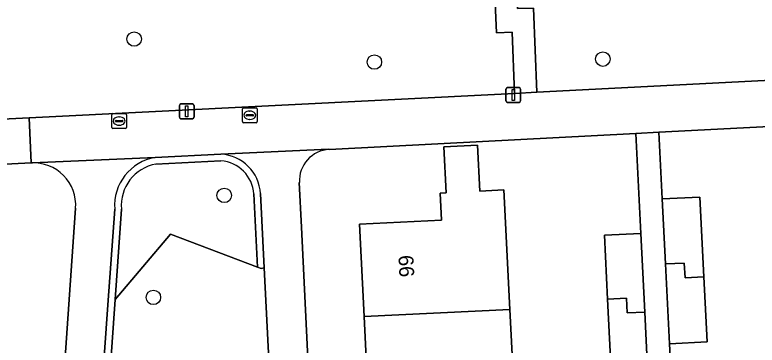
# Model space of a CAD drawing. Extents: x 161084 to 161928, y 385354 to 386522.
# Drawn here: x 161667 to 161717, y 386305.9 to 386328.1 of the extents above; entities that cross this region are included whole.
import ezdxf

# ---------------------------------------------------------------- set-up
doc = ezdxf.new("R2010")
doc.units = 0
for name, color, linetype in [('IMGEO_Boom', 7, 'Continuous'), ('IMGEO_Erf', 7, 'Continuous'), ('IMGEO_Groenvoorziening', 7, 'Continuous'), ('IMGEO_Haag', 7, 'Continuous'), ('IMGEO_Lichtmast', 7, 'Continuous'), ('IMGEO_Muur', 7, 'Continuous'), ('IMGEO_Pand', 7, 'Continuous'), ('IMGEO_Pand_nummerreeks', 7, 'Continuous'), ('IMGEO_Rioolput', 7, 'Continuous'), ('IMGEO_Voetpad_open', 7, 'Continuous')]:
    doc.layers.add(name, color=color, linetype=linetype)

msp = doc.modelspace()

# ---------------------------------------------------------------- linework, layer by layer
at = {"layer": 'IMGEO_Boom'}
for centre in [(161675.012, 386326.504), (161691.193, 386324.956), (161706.584, 386325.155), (161681.077, 386315.97), (161676.305, 386309.095)]:
    msp.add_circle(centre, 0.489, dxfattribs=at)
at = {"layer": 'IMGEO_Erf'}
for points in [[(161732.689, 386321.376), (161710.354, 386320.219), (161710.579, 386315.729), (161713.119, 386315.856), (161713.389, 386310.475), (161713.608, 386306.095), (161711.068, 386305.968), (161711.86, 386291.415), (161714.4, 386291.542), (161714.659, 386286.364), (161714.889, 386281.781), (161712.349, 386281.654), (161712.5, 386278.044), (161721.841, 386278.563)], [(161708.123, 386284.919), (161707.919, 386288.994), (161710.371, 386289.117), (161710.185, 386291.655), (161707.732, 386291.532), (161707.481, 386296.549), (161707.456, 386297.048), (161707.251, 386301.136), (161709.703, 386301.259), (161709.619, 386303.803), (161707.166, 386303.68), (161706.901, 386308.981), (161706.685, 386313.284), (161709.137, 386313.407), (161708.8, 386320.138), (161695.46, 386319.447), (161688.166, 386319.069)], [(161690.806, 386301.74), (161690.497, 386307.812), (161690.181, 386314.023), (161695.723, 386314.305), (161695.63, 386316.125), (161696.02, 386316.145), (161695.862, 386319.239), (161698.139, 386319.355), (161698.296, 386316.261), (161699.914, 386316.343), (161700.325, 386308.267), (161700.634, 386302.202)], [(161668.081, 386318.156), (161664.995, 386318.001), (161643.781, 386316.936), (161644.01, 386312.36), (161646.511, 386312.485), (161646.78, 386307.115), (161646.999, 386302.744), (161644.498, 386302.619), (161644.727, 386300.146), (161647.228, 386300.271), (161647.478, 386295.282), (161647.716, 386290.53), (161645.215, 386290.405), (161645.35, 386287.876), (161647.851, 386288.001), (161648.091, 386283.206), (161648.339, 386278.26), (161648.467, 386275.181), (161655.534, 386275.065), (161655.686, 386277.367), (161656.699, 386277.3), (161657.067, 386282.892)], [(161686.138, 386316.826), (161686.28, 386313.823), (161688.439, 386269.161)], [(161667.99, 386270.716), (161671.069, 386315.105)]]:
    msp.add_lwpolyline(points, dxfattribs=at)
for centre, radius, start, end in [((161688.279, 386316.929), 2.143, 93.0214, 182.7422), ((161668.223, 386315.306), 2.853, 355.9557, 92.8489)]:
    msp.add_arc(centre, radius, start, end, dxfattribs=at)
at = {"layer": 'IMGEO_Groenvoorziening'}
for points in [[(161770.443, 386331.912), (161771.946, 386331.948), (161771.741, 386335.293), (161766.755, 386335.169), (161766.729, 386336.162), (161712.996, 386334.367), (161713.072, 386336.352), (161700.558, 386335.87), (161700.839, 386328.558), (161701.918, 386328.595), (161702.136, 386322.917), (161737.195, 386324.733), (161770.615, 386326.464)], [(161699.109, 386334.013), (161696.69, 386333.925), (161646.639, 386331.937), (161646.674, 386330.47), (161610.96, 386329.563), (161611.214, 386322.838), (161609.73, 386322.75), (161609.873, 386318.297), (161667.929, 386321.203), (161700.638, 386322.84), (161700.48, 386326.968), (161699.417, 386326.93)], [(161684.5, 386296.457), (161684.454, 386297.377), (161683.772, 386311.08), (161683.576, 386311.033), (161683.319, 386311.131), (161677.451, 386313.358), (161673.723, 386308.958), (161671.948, 386283.709), (161676.161, 386283.762), (161676.209, 386279.061), (161680.715, 386279.374), (161680.005, 386296.234)]]:
    msp.add_lwpolyline(points, close=True, dxfattribs=at)
for points in [[(161680.86, 386318.745), (161676.431, 386318.528)], [(161676.481, 386318.08), (161680.857, 386318.294)], [(161680.857, 386318.294), (161676.481, 386318.08)], [(161673.723, 386308.958), (161677.451, 386313.358), (161683.319, 386311.131), (161683.073, 386316.063)], [(161683.073, 386316.063), (161683.319, 386311.131), (161683.576, 386311.033), (161683.772, 386311.08), (161683.522, 386316.088)], [(161673.7, 386315.04), (161673.246, 386308.586), (161671.497, 386283.704), (161670.631, 386271.391)], [(161673.723, 386308.958), (161674.151, 386315.042)], [(161674.151, 386315.042), (161673.723, 386308.958)], [(161671.081, 386271.379), (161671.948, 386283.709), (161673.723, 386308.958)]]:
    msp.add_lwpolyline(points, dxfattribs=at)
for centre, radius, start, end in [((161676.987, 386315.279), 3.296, 99.718, 184.1622), ((161680.696, 386315.918), 2.381, 3.4838, 86.1297), ((161680.696, 386315.918), 2.381, 3.4838, 86.1297), ((161680.697, 386315.92), 2.83, 3.4068, 86.701), ((161676.986, 386315.28), 2.845, 100.2292, 184.7979), ((161676.986, 386315.28), 2.845, 100.2292, 184.7979)]:
    msp.add_arc(centre, radius, start, end, dxfattribs=at)
at = {"layer": 'IMGEO_Haag'}
for points in [[(161680.86, 386318.745), (161676.431, 386318.528)], [(161676.481, 386318.08), (161680.857, 386318.294)], [(161683.073, 386316.063), (161683.319, 386311.131), (161683.576, 386311.033), (161683.772, 386311.08), (161683.522, 386316.088)], [(161673.7, 386315.04), (161673.246, 386308.586), (161671.497, 386283.704), (161670.631, 386271.391)], [(161671.081, 386271.379), (161671.948, 386283.709), (161673.723, 386308.958), (161674.151, 386315.042)]]:
    msp.add_lwpolyline(points, dxfattribs=at)
for centre, radius, start, end in [((161676.987, 386315.279), 3.296, 99.718, 184.1622), ((161680.696, 386315.918), 2.381, 3.4838, 86.1297), ((161680.697, 386315.92), 2.83, 3.4068, 86.701), ((161676.986, 386315.28), 2.845, 100.2292, 184.7979)]:
    msp.add_arc(centre, radius, start, end, dxfattribs=at)
at = {"layer": 'IMGEO_Lichtmast'}
for p, q in [((161700.057, 386322.335), (161700.057, 386323.135)), ((161700.057, 386323.135), (161700.057, 386322.335)), ((161700.157, 386323.235), (161700.947, 386323.235)), ((161700.947, 386323.235), (161700.157, 386323.235)), ((161701.047, 386323.135), (161701.047, 386322.335)), ((161701.047, 386322.335), (161701.047, 386323.135)), ((161678.056, 386321.234), (161678.056, 386322.034)), ((161678.056, 386322.034), (161678.056, 386321.234)), ((161678.156, 386322.134), (161678.946, 386322.134)), ((161678.946, 386322.134), (161678.156, 386322.134)), ((161679.046, 386322.034), (161679.046, 386321.234)), ((161679.046, 386321.234), (161679.046, 386322.034)), ((161700.947, 386322.235), (161700.157, 386322.235)), ((161700.157, 386322.235), (161700.947, 386322.235)), ((161678.946, 386321.134), (161678.156, 386321.134)), ((161678.156, 386321.134), (161678.946, 386321.134))]:
    msp.add_line(p, q, dxfattribs=at)
for points in [[(161700.477, 386323.11), (161700.627, 386323.11), (161700.627, 386322.36), (161700.477, 386322.36), (161700.477, 386323.11)], [(161678.476, 386322.009), (161678.626, 386322.009), (161678.626, 386321.259), (161678.476, 386321.259), (161678.476, 386322.009)]]:
    msp.add_lwpolyline(points, dxfattribs=at)
for centre, start, end in [((161700.157, 386323.135), 90, 180), ((161700.157, 386323.135), 90, 180), ((161700.947, 386323.135), 0, 90), ((161700.947, 386323.135), 360, 90), ((161700.157, 386322.335), 180, 270), ((161700.157, 386322.335), 180, 270), ((161700.947, 386322.335), 270, 0), ((161700.947, 386322.335), 270, 0), ((161678.156, 386322.034), 90, 180), ((161678.156, 386322.034), 90, 180), ((161678.946, 386322.034), 0, 90), ((161678.946, 386322.034), 360, 90), ((161678.156, 386321.234), 180, 270), ((161678.156, 386321.234), 180, 270), ((161678.946, 386321.234), 270, 0), ((161678.946, 386321.234), 270, 0)]:
    msp.add_arc(centre, 0.1, start, end, dxfattribs=at)
at = {"layer": 'IMGEO_Muur'}
for points in [[(161732.689, 386321.376), (161710.354, 386320.219)], [(161695.46, 386319.447), (161708.8, 386320.138)]]:
    msp.add_lwpolyline(points, dxfattribs=at)
at = {"layer": 'IMGEO_Pand'}
for points in [[(161698.139, 386319.355), (161695.862, 386319.239), (161696.02, 386316.145), (161695.63, 386316.125), (161695.723, 386314.305), (161690.181, 386314.023), (161690.497, 386307.812), (161700.325, 386308.267), (161699.914, 386316.343), (161698.296, 386316.261)], [(161713.389, 386310.475), (161713.119, 386315.856), (161710.579, 386315.729), (161710.799, 386311.346), (161712.07, 386311.41), (161712.12, 386310.411)], [(161709.403, 386308.106), (161709.137, 386313.407), (161706.685, 386313.284), (161706.901, 386308.981), (161708.17, 386309.045), (161708.22, 386308.046)], [(161712.12, 386310.411), (161712.07, 386311.41), (161710.799, 386311.346), (161711.068, 386305.968), (161713.608, 386306.095), (161713.389, 386310.475)], [(161708.22, 386308.046), (161708.17, 386309.045), (161706.901, 386308.981), (161707.166, 386303.68), (161709.619, 386303.803), (161709.403, 386308.106)], [(161700.325, 386308.267), (161690.497, 386307.812), (161690.806, 386301.74), (161698.129, 386302.113), (161700.634, 386302.202)]]:
    msp.add_lwpolyline(points, close=True, dxfattribs=at)
at = {"layer": 'IMGEO_Rioolput'}
for p, q in [((161682.299, 386320.943), (161682.299, 386321.795)), ((161682.374, 386321.869), (161683.226, 386321.869)), ((161683.3, 386321.795), (161683.3, 386320.943)), ((161673.5, 386320.553), (161673.5, 386321.405)), ((161673.575, 386321.479), (161674.427, 386321.479)), ((161674.501, 386321.405), (161674.501, 386320.553)), ((161682.558, 386321.363), (161682.558, 386321.375)), ((161682.996, 386321.326), (161682.598, 386321.326)), ((161682.601, 386321.412), (161682.999, 386321.412)), ((161682.787, 386321.649), (161682.812, 386321.649)), ((161683.042, 386321.375), (161683.042, 386321.363)), ((161673.759, 386320.973), (161673.759, 386320.985)), ((161674.197, 386320.936), (161673.799, 386320.936)), ((161673.802, 386321.022), (161674.2, 386321.022)), ((161673.988, 386321.259), (161674.013, 386321.259)), ((161674.243, 386320.985), (161674.243, 386320.973)), ((161683.226, 386320.869), (161682.374, 386320.869)), ((161682.81, 386321.089), (161682.785, 386321.089)), ((161674.427, 386320.479), (161673.575, 386320.479)), ((161674.011, 386320.699), (161673.986, 386320.699))]:
    msp.add_line(p, q, dxfattribs=at)
for points in [[(161682.299, 386320.943), (161682.299, 386321.795)], [(161682.374, 386321.869), (161683.226, 386321.869)], [(161683.3, 386321.795), (161683.3, 386320.943)], [(161673.5, 386320.553), (161673.5, 386321.405)], [(161673.575, 386321.479), (161674.427, 386321.479)], [(161674.501, 386321.405), (161674.501, 386320.553)], [(161683.226, 386320.869), (161682.374, 386320.869)], [(161674.427, 386320.479), (161673.575, 386320.479)]]:
    msp.add_lwpolyline(points, dxfattribs=at)
for centre, radius, start, end in [((161682.376, 386321.793), 0.0765, 91.552, 178.448), ((161682.376, 386321.793), 0.0765, 91.552, 178.448), ((161683.224, 386321.793), 0.0765, 1.552, 88.448), ((161683.224, 386321.793), 0.0765, 1.552, 88.448), ((161673.577, 386321.403), 0.0765, 91.552, 178.448), ((161673.577, 386321.403), 0.0765, 91.552, 178.448), ((161674.425, 386321.403), 0.0765, 1.552, 88.448), ((161674.425, 386321.403), 0.0765, 1.552, 88.448), ((161682.598, 386321.372), 0.0403, 85.8775, 175.7526), ((161682.595, 386321.362), 0.0366, 178.938, 274.7102), ((161682.999, 386321.369), 0.043, 264.8664, 352.4533), ((161683.003, 386321.374), 0.0386, 1.7309, 96.639), ((161673.799, 386320.982), 0.0403, 85.8775, 175.7526), ((161673.796, 386320.972), 0.0366, 178.938, 274.7102), ((161674.2, 386320.979), 0.043, 264.8664, 352.4533), ((161674.204, 386320.984), 0.0386, 1.7309, 96.639), ((161682.376, 386320.945), 0.0765, 181.552, 268.448), ((161682.376, 386320.945), 0.0765, 181.552, 268.448), ((161683.224, 386320.945), 0.0765, 271.552, 358.448), ((161683.224, 386320.945), 0.0765, 271.552, 358.448), ((161673.577, 386320.555), 0.0765, 181.552, 268.448), ((161673.577, 386320.555), 0.0765, 181.552, 268.448), ((161674.425, 386320.555), 0.0765, 271.552, 358.448), ((161674.425, 386320.555), 0.0765, 271.552, 358.448)]:
    msp.add_arc(centre, radius, start, end, dxfattribs=at)
for centre, major_axis, ratio, start_param, end_param in [((161682.786, 386321.369), (-0.387, 0.002), 0.722429, 4.712389, 7.853982), ((161682.811, 386321.369), (-0.39, 0.002), 0.717154, 1.570796, 4.712389), ((161673.987, 386320.979), (-0.387, 0.002), 0.722429, 4.712389, 7.853982), ((161674.012, 386320.979), (-0.39, 0.002), 0.717154, 1.570796, 4.712389)]:
    msp.add_ellipse(centre, major_axis=major_axis, ratio=ratio, start_param=start_param, end_param=end_param, dxfattribs=at)
at = {"layer": 'IMGEO_Voetpad_open'}
for points in [[(161646.639, 386331.937), (161696.69, 386333.925), (161699.109, 386334.013), (161699.417, 386326.93), (161700.48, 386326.968), (161700.638, 386322.84), (161702.136, 386322.917), (161701.918, 386328.595), (161700.839, 386328.558), (161700.558, 386335.87), (161700.393, 386340.17), (161696.458, 386340.02), (161696.613, 386335.718), (161695.608, 386335.682), (161682.683, 386335.219), (161679.211, 386335.095), (161678.981, 386335.087), (161672.087, 386334.84), (161670.779, 386334.793), (161660.841, 386334.438), (161646.656, 386333.93), (161643.358, 386333.954)], [(161737.195, 386324.733), (161702.136, 386322.917), (161700.638, 386322.84), (161667.929, 386321.203), (161668.081, 386318.156), (161668.164, 386318.168), (161676.431, 386318.528), (161680.86, 386318.745), (161688.107, 386319.075), (161688.166, 386319.069), (161695.46, 386319.447), (161708.8, 386320.138), (161710.354, 386320.219), (161732.689, 386321.376)], [(161610.027, 386315.26), (161614.196, 386315.419), (161614.232, 386315.426), (161622.391, 386315.874), (161622.447, 386315.865), (161633.472, 386316.418), (161642.335, 386316.863), (161643.781, 386316.936), (161664.995, 386318.001), (161668.081, 386318.156), (161667.929, 386321.203), (161609.873, 386318.297)], [(161721.841, 386278.563), (161712.5, 386278.044), (161712.349, 386281.654), (161712.069, 386287.236), (161711.86, 386291.415), (161711.068, 386305.968), (161710.799, 386311.346), (161710.579, 386315.729), (161710.354, 386320.219), (161708.8, 386320.138), (161709.137, 386313.407), (161709.403, 386308.106), (161709.619, 386303.803), (161709.703, 386301.259), (161709.958, 386296.173), (161710.185, 386291.655), (161710.371, 386289.117), (161710.626, 386284.044), (161710.853, 386279.513), (161710.996, 386276.594), (161713.758, 386276.733), (161717.006, 386276.897)], [(161688.166, 386319.069), (161688.107, 386319.075), (161680.86, 386318.745)], [(161676.431, 386318.528), (161668.164, 386318.168), (161668.081, 386318.156)], [(161686.28, 386313.823), (161686.138, 386316.826)], [(161683.522, 386316.088), (161683.772, 386311.08), (161684.454, 386297.377), (161684.5, 386296.457), (161685.577, 386274.851), (161685.733, 386271.706), (161685.736, 386271.655)], [(161671.069, 386315.105), (161667.99, 386270.716)], [(161673.246, 386308.586), (161673.7, 386315.04)], [(161683.46, 386268.88), (161688.439, 386269.161), (161686.28, 386313.823)], [(161670.631, 386271.391), (161671.497, 386283.704), (161673.246, 386308.586)]]:
    msp.add_lwpolyline(points, dxfattribs=at)
for centre, radius, start, end in [((161688.279, 386316.929), 2.143, 93.0214, 182.7422), ((161676.987, 386315.279), 3.296, 99.718, 184.1622), ((161680.697, 386315.92), 2.83, 3.4068, 86.701), ((161668.223, 386315.306), 2.853, 355.9557, 92.8489)]:
    msp.add_arc(centre, radius, start, end, dxfattribs=at)

# ---------------------------------------------------------------- texts
at = {"layer": 'IMGEO_Pand_nummerreeks'}
msp.add_text('66', height=1, rotation=272.9104, dxfattribs=at).set_placement((161692.811, 386311.92))

doc.saveas('drawing.dxf')
